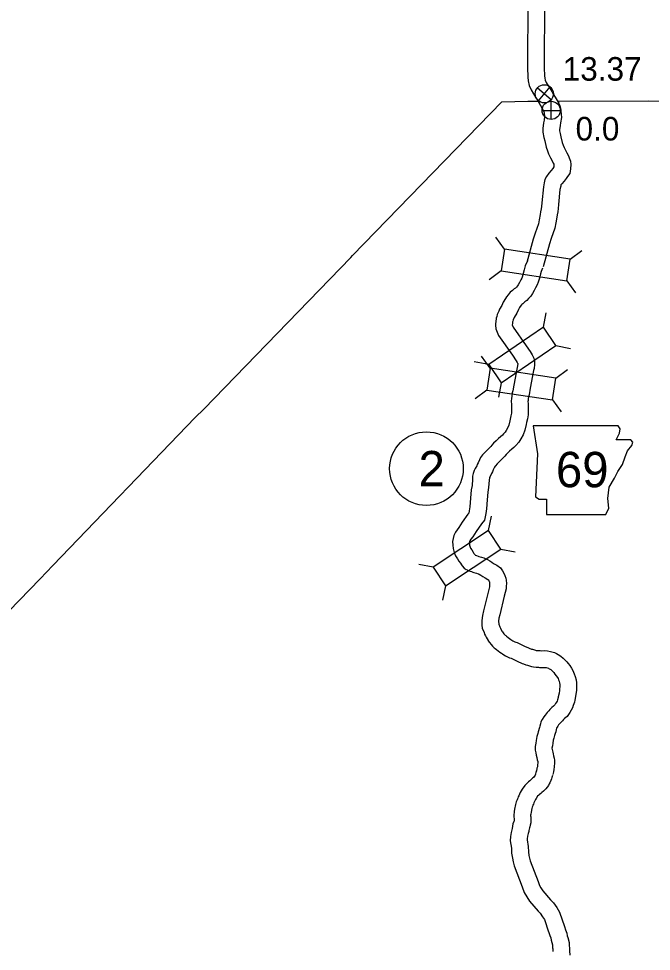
# Model space of a CAD drawing. Extents: x -939622 to -934222, y 1383701 to 1385301.
# Drawn here: x -936381.3 to -936347.3, y 1384877.5 to 1384927.7 of the extents above; entities that cross this region are included whole.
import ezdxf

# ---------------------------------------------------------------- set-up
doc = ezdxf.new("R2010")
doc.units = 0
for name, color, linetype in [('Level 10', 7, 'Continuous'), ('Level 2', 7, 'Continuous'), ('Level 20', 7, 'Continuous'), ('Level 21', 7, 'Continuous'), ('Level 25', 7, 'Continuous'), ('Level 26', 7, 'Continuous'), ('Level 27', 7, 'Continuous')]:
    doc.layers.add(name, color=color, linetype=linetype)

msp = doc.modelspace()

# ---------------------------------------------------------------- linework, layer by layer
at = {"layer": 'Level 10'}
for points in [[(-936353.76, 1384930.688), (-936353.213, 1384929.961), (-936353.115, 1384929.783), (-936353.065, 1384929.657), (-936353.023, 1384929.525), (-936353.002, 1384929.43), (-936352.969, 1384929.268), (-936352.964, 1384929.036), (-936352.993, 1384928.77), (-936353.01, 1384924.89), (-936353, 1384924.709), (-936352.994, 1384924.573), (-936352.982, 1384924.46), (-936352.956, 1384924.34), (-936352.908, 1384924.227), (-936352.823, 1384924.078), (-936352.716, 1384923.91), (-936352.612, 1384923.734), (-936352.51, 1384923.571), (-936352.234, 1384923.112)], [(-936354.524, 1384930.206), (-936353.97, 1384929.47), (-936353.93, 1384929.397), (-936353.913, 1384929.354), (-936353.894, 1384929.294), (-936353.883, 1384929.245), (-936353.867, 1384929.166), (-936353.865, 1384929.074), (-936353.893, 1384928.822), (-936353.91, 1384924.868), (-936353.899, 1384924.664), (-936353.892, 1384924.505), (-936353.872, 1384924.318), (-936353.818, 1384924.065), (-936353.715, 1384923.824), (-936353.594, 1384923.613), (-936353.483, 1384923.439), (-936353.381, 1384923.267), (-936353.277, 1384923.101), (-936353.205, 1384922.98)], [(-936353.335, 1384923.212), (-936353.03, 1384922.666), (-936353.026, 1384922.649), (-936353.018, 1384922.604), (-936353.011, 1384922.549), (-936352.995, 1384922.436), (-936352.993, 1384922.389), (-936353.024, 1384922.194), (-936353.05, 1384922.049), (-936353.088, 1384921.754), (-936353.096, 1384921.544), (-936353.039, 1384921.269), (-936352.987, 1384921.084), (-936352.909, 1384920.747), (-936352.843, 1384920.545), (-936352.781, 1384920.383), (-936352.68, 1384920.166), (-936352.594, 1384920.013), (-936352.525, 1384919.883), (-936352.504, 1384919.835), (-936352.492, 1384919.802), (-936352.489, 1384919.774), (-936352.492, 1384919.68), (-936352.557, 1384919.588), (-936352.635, 1384919.487), (-936352.765, 1384919.344), (-936352.894, 1384919.171), (-936352.974, 1384919.004), (-936353.01, 1384918.822), (-936353.057, 1384918.602), (-936353.139, 1384917.744), (-936353.155, 1384917.551), (-936353.173, 1384917.429), (-936353.209, 1384917.265), (-936353.231, 1384917.127), (-936353.28, 1384916.839), (-936353.322, 1384916.626), (-936353.495, 1384916.122), (-936353.601, 1384915.796), (-936353.942, 1384914.549)], [(-936352.307, 1384923.217), (-936352.18, 1384922.991), (-936352.142, 1384922.823), (-936352.128, 1384922.737), (-936352.119, 1384922.671), (-936352.097, 1384922.514), (-936352.091, 1384922.334), (-936352.136, 1384922.044), (-936352.161, 1384921.911), (-936352.19, 1384921.68), (-936352.192, 1384921.62), (-936352.164, 1384921.482), (-936352.115, 1384921.308), (-936352.041, 1384920.988), (-936351.994, 1384920.845), (-936351.951, 1384920.733), (-936351.878, 1384920.576), (-936351.805, 1384920.445), (-936351.716, 1384920.279), (-936351.666, 1384920.166), (-936351.605, 1384919.991), (-936351.588, 1384919.803), (-936351.594, 1384919.583), (-936351.637, 1384919.326), (-936351.758, 1384919.16), (-936351.833, 1384919.053), (-936351.946, 1384918.907), (-936352.07, 1384918.771), (-936352.115, 1384918.711), (-936352.129, 1384918.64), (-936352.166, 1384918.466), (-936352.242, 1384917.663), (-936352.261, 1384917.447), (-936352.287, 1384917.266), (-936352.325, 1384917.097), (-936352.343, 1384916.981), (-936352.395, 1384916.676), (-936352.451, 1384916.392), (-936352.641, 1384915.838), (-936352.738, 1384915.538), (-936353.074, 1384914.311)], [(-936353.915, 1384914.623), (-936354.042, 1384914.356), (-936354.088, 1384914.143), (-936354.139, 1384913.952), (-936354.2, 1384913.761), (-936354.223, 1384913.695), (-936354.268, 1384913.609), (-936354.351, 1384913.458), (-936354.411, 1384913.341), (-936354.444, 1384913.295), (-936354.508, 1384913.224), (-936354.565, 1384913.168), (-936354.625, 1384913.117), (-936354.724, 1384913.036), (-936354.851, 1384912.941), (-936354.957, 1384912.807), (-936355.034, 1384912.701), (-936355.097, 1384912.611), (-936355.217, 1384912.411), (-936355.288, 1384912.226), (-936355.413, 1384912.026), (-936355.462, 1384911.931), (-936355.539, 1384911.743), (-936355.566, 1384911.64), (-936355.593, 1384911.549), (-936355.619, 1384911.353), (-936355.627, 1384911.26), (-936355.635, 1384911.174), (-936355.616, 1384910.968), (-936355.467, 1384910.624), (-936354.727, 1384909.551), (-936354.522, 1384909.25), (-936354.461, 1384909.158), (-936354.446, 1384909.137), (-936354.437, 1384909.118), (-936354.437, 1384909.114), (-936354.452, 1384908.977), (-936354.467, 1384908.897), (-936354.648, 1384907.94), (-936354.694, 1384907.643), (-936354.733, 1384907.53), (-936354.76, 1384907.348), (-936354.776, 1384907.222), (-936354.789, 1384907.081), (-936354.777, 1384906.912), (-936354.768, 1384906.689), (-936354.776, 1384906.447), (-936354.801, 1384906.303), (-936354.838, 1384906.12), (-936354.857, 1384906.033), (-936354.919, 1384905.79), (-936354.963, 1384905.673), (-936355.055, 1384905.516), (-936355.117, 1384905.412), (-936355.195, 1384905.322), (-936355.264, 1384905.256), (-936355.366, 1384905.162), (-936355.468, 1384905.069), (-936355.604, 1384904.953), (-936355.737, 1384904.82), (-936355.824, 1384904.71), (-936355.884, 1384904.644), (-936356.031, 1384904.499), (-936356.182, 1384904.342), (-936356.33, 1384904.192), (-936356.431, 1384904.052), (-936356.491, 1384903.926), (-936356.562, 1384903.776), (-936356.61, 1384903.674), (-936356.644, 1384903.608), (-936356.718, 1384903.465), (-936356.78, 1384903.355), (-936356.84, 1384903.194), (-936356.86, 1384903.056), (-936356.868, 1384902.888), (-936356.895, 1384902.543), (-936356.932, 1384902.32), (-936356.982, 1384901.863), (-936357.018, 1384901.396), (-936357.047, 1384901.188), (-936357.071, 1384901.067), (-936357.114, 1384901.01), (-936357.415, 1384900.578), (-936357.598, 1384900.296), (-936357.692, 1384900.164), (-936357.778, 1384900.035), (-936357.868, 1384899.87), (-936357.916, 1384899.704), (-936357.944, 1384899.539), (-936357.934, 1384899.35), (-936357.908, 1384899.164), (-936357.851, 1384898.955), (-936357.78, 1384898.774), (-936357.668, 1384898.603), (-936357.598, 1384898.487), (-936357.518, 1384898.365), (-936357.456, 1384898.29), (-936357.422, 1384898.236), (-936357.315, 1384898.112), (-936357.203, 1384898.041)], [(-936353.102, 1384914.236), (-936353.184, 1384914.064), (-936353.212, 1384913.932), (-936353.275, 1384913.698), (-936353.346, 1384913.476), (-936353.395, 1384913.336), (-936353.475, 1384913.183), (-936353.557, 1384913.034), (-936353.639, 1384912.876), (-936353.739, 1384912.732), (-936353.86, 1384912.599), (-936353.955, 1384912.506), (-936354.047, 1384912.427), (-936354.17, 1384912.326), (-936354.219, 1384912.29), (-936354.24, 1384912.263), (-936354.302, 1384912.178), (-936354.342, 1384912.121), (-936354.405, 1384912.016), (-936354.479, 1384911.823), (-936354.629, 1384911.582), (-936354.643, 1384911.554), (-936354.684, 1384911.456), (-936354.7, 1384911.395), (-936354.711, 1384911.359), (-936354.724, 1384911.259), (-936354.73, 1384911.186), (-936354.676, 1384911.062), (-936353.985, 1384910.06), (-936353.777, 1384909.754), (-936353.72, 1384909.669), (-936353.66, 1384909.584), (-936353.573, 1384909.389), (-936353.533, 1384909.24), (-936353.539, 1384909.052), (-936353.562, 1384908.844), (-936353.583, 1384908.731), (-936353.761, 1384907.788), (-936353.817, 1384907.427), (-936353.855, 1384907.315), (-936353.868, 1384907.225), (-936353.881, 1384907.122), (-936353.886, 1384907.07), (-936353.879, 1384906.963), (-936353.868, 1384906.693), (-936353.879, 1384906.357), (-936353.916, 1384906.138), (-936353.958, 1384905.934), (-936353.981, 1384905.826), (-936354.059, 1384905.519), (-936354.149, 1384905.283), (-936354.279, 1384905.06), (-936354.384, 1384904.883), (-936354.544, 1384904.7), (-936354.649, 1384904.599), (-936354.757, 1384904.5), (-936354.872, 1384904.394), (-936354.993, 1384904.291), (-936355.064, 1384904.22), (-936355.138, 1384904.127), (-936355.235, 1384904.02), (-936355.391, 1384903.867), (-936355.537, 1384903.715), (-936355.64, 1384903.61), (-936355.654, 1384903.59), (-936355.678, 1384903.539), (-936355.749, 1384903.39), (-936355.802, 1384903.279), (-936355.842, 1384903.198), (-936355.927, 1384903.036), (-936355.962, 1384902.974), (-936355.963, 1384902.971), (-936355.963, 1384902.97), (-936355.97, 1384902.831), (-936356, 1384902.434), (-936356.04, 1384902.198), (-936356.085, 1384901.779), (-936356.123, 1384901.3), (-936356.159, 1384901.037), (-936356.229, 1384900.692), (-936356.383, 1384900.484), (-936356.669, 1384900.075), (-936356.853, 1384899.792), (-936356.949, 1384899.655), (-936357.007, 1384899.568), (-936357.031, 1384899.525), (-936357.037, 1384899.503), (-936357.04, 1384899.487), (-936357.037, 1384899.436), (-936357.025, 1384899.346), (-936356.995, 1384899.239), (-936356.976, 1384899.188), (-936356.906, 1384899.082), (-936356.837, 1384898.967), (-936356.793, 1384898.901), (-936356.724, 1384898.817), (-936356.71, 1384898.794)], [(-936356.733, 1384898.808), (-936356.72, 1384898.801), (-936356.66, 1384898.785), (-936356.564, 1384898.75), (-936356.521, 1384898.737), (-936356.384, 1384898.693), (-936356.263, 1384898.656), (-936356.16, 1384898.615), (-936356.065, 1384898.564), (-936355.941, 1384898.491), (-936355.831, 1384898.419), (-936355.735, 1384898.362), (-936355.558, 1384898.26), (-936355.356, 1384898.114), (-936355.254, 1384897.963), (-936355.182, 1384897.84), (-936355.129, 1384897.718), (-936355.08, 1384897.558), (-936355.063, 1384897.457), (-936355.039, 1384897.281), (-936355.058, 1384897.145), (-936355.057, 1384896.986), (-936355.161, 1384896.595), (-936355.406, 1384895.6), (-936355.449, 1384895.408), (-936355.464, 1384895.253), (-936355.46, 1384895.1), (-936355.46, 1384895.097)], [(-936357.195, 1384898.036), (-936357.073, 1384897.963), (-936356.928, 1384897.925), (-936356.854, 1384897.898), (-936356.794, 1384897.879), (-936356.653, 1384897.835), (-936356.563, 1384897.806), (-936356.539, 1384897.797), (-936356.506, 1384897.779), (-936356.417, 1384897.726), (-936356.307, 1384897.655), (-936356.189, 1384897.585), (-936356.049, 1384897.504), (-936356.013, 1384897.478), (-936355.986, 1384897.432), (-936355.975, 1384897.406), (-936355.958, 1384897.351), (-936355.953, 1384897.321), (-936355.948, 1384897.281), (-936355.958, 1384897.206), (-936355.958, 1384897.1), (-936356.033, 1384896.818), (-936356.282, 1384895.807), (-936356.339, 1384895.551), (-936356.366, 1384895.284), (-936356.359, 1384895.064), (-936356.349, 1384894.863)], [(-936356.349, 1384894.863), (-936356.266, 1384894.693), (-936356.249, 1384894.647), (-936356.217, 1384894.562), (-936356.17, 1384894.461), (-936356.136, 1384894.403), (-936356.024, 1384894.207), (-936356.018, 1384894.197), (-936355.961, 1384894.11), (-936355.868, 1384893.991), (-936355.79, 1384893.905), (-936355.702, 1384893.823), (-936355.643, 1384893.777), (-936355.587, 1384893.732), (-936355.482, 1384893.657), (-936355.401, 1384893.596), (-936355.312, 1384893.534), (-936355.262, 1384893.5), (-936355.187, 1384893.448), (-936355.098, 1384893.394), (-936355.025, 1384893.355), (-936354.949, 1384893.321), (-936354.878, 1384893.291), (-936354.786, 1384893.256), (-936354.723, 1384893.233), (-936354.401, 1384893.065), (-936354.265, 1384893.015), (-936354.208, 1384892.986), (-936354.126, 1384892.958), (-936353.997, 1384892.907), (-936353.918, 1384892.882), (-936353.805, 1384892.846), (-936353.704, 1384892.815), (-936353.587, 1384892.793), (-936353.455, 1384892.778), (-936353.317, 1384892.773), (-936353.259, 1384892.77), (-936353.148, 1384892.768), (-936353.031, 1384892.769), (-936352.94, 1384892.766), (-936352.903, 1384892.759), (-936352.792, 1384892.723), (-936352.742, 1384892.7), (-936352.694, 1384892.677), (-936352.663, 1384892.657), (-936352.621, 1384892.62), (-936352.553, 1384892.55), (-936352.503, 1384892.492), (-936352.436, 1384892.406), (-936352.367, 1384892.323), (-936352.298, 1384892.22), (-936352.27, 1384892.178), (-936352.239, 1384892.106), (-936352.215, 1384892.033), (-936352.187, 1384891.924), (-936352.18, 1384891.879), (-936352.181, 1384891.787), (-936352.185, 1384891.55), (-936352.186, 1384891.532), (-936352.216, 1384891.375), (-936352.256, 1384891.183), (-936352.264, 1384891.141), (-936352.306, 1384891.022), (-936352.327, 1384890.96), (-936352.36, 1384890.9), (-936352.404, 1384890.819), (-936352.452, 1384890.748), (-936352.52, 1384890.692), (-936352.6, 1384890.618), (-936352.716, 1384890.499), (-936352.769, 1384890.433), (-936352.85, 1384890.35), (-936352.962, 1384890.208), (-936353.034, 1384890.104), (-936353.123, 1384889.964), (-936353.188, 1384889.847), (-936353.221, 1384889.738), (-936353.249, 1384889.616), (-936353.265, 1384889.535), (-936353.283, 1384889.483), (-936353.315, 1384889.365), (-936353.335, 1384889.303), (-936353.359, 1384889.219), (-936353.408, 1384889.06), (-936353.444, 1384888.83), (-936353.463, 1384888.7), (-936353.496, 1384888.515), (-936353.5, 1384888.32), (-936353.464, 1384888.17), (-936353.441, 1384888.043), (-936353.416, 1384887.917), (-936353.386, 1384887.803), (-936353.366, 1384887.716), (-936353.363, 1384887.69), (-936353.361, 1384887.65), (-936353.374, 1384887.511), (-936353.384, 1384887.424), (-936353.403, 1384887.343), (-936353.435, 1384887.184)], [(-936355.46, 1384895.1), (-936355.404, 1384894.957), (-936355.386, 1384894.91), (-936355.372, 1384894.879), (-936355.357, 1384894.853), (-936355.289, 1384894.735), (-936355.283, 1384894.72), (-936355.256, 1384894.677), (-936355.227, 1384894.632), (-936355.18, 1384894.572), (-936355.15, 1384894.539), (-936355.116, 1384894.507), (-936355.085, 1384894.483), (-936355.044, 1384894.451), (-936354.95, 1384894.383), (-936354.874, 1384894.326), (-936354.8, 1384894.275), (-936354.747, 1384894.238), (-936354.695, 1384894.202), (-936354.658, 1384894.179), (-936354.629, 1384894.164), (-936354.59, 1384894.146), (-936354.547, 1384894.128), (-936354.47, 1384894.099), (-936354.358, 1384894.058), (-936354.036, 1384893.89), (-936353.901, 1384893.84), (-936353.855, 1384893.816), (-936353.817, 1384893.804), (-936353.694, 1384893.755), (-936353.646, 1384893.74), (-936353.537, 1384893.705), (-936353.487, 1384893.69), (-936353.454, 1384893.684), (-936353.388, 1384893.676), (-936353.28, 1384893.672), (-936353.23, 1384893.67), (-936353.144, 1384893.668), (-936353.021, 1384893.67), (-936352.836, 1384893.664), (-936352.675, 1384893.631), (-936352.461, 1384893.562), (-936352.36, 1384893.515), (-936352.258, 1384893.467), (-936352.114, 1384893.374), (-936351.998, 1384893.269), (-936351.891, 1384893.16), (-936351.807, 1384893.063), (-936351.734, 1384892.97), (-936351.645, 1384892.862), (-936351.55, 1384892.721), (-936351.475, 1384892.608), (-936351.396, 1384892.423), (-936351.351, 1384892.285), (-936351.304, 1384892.106), (-936351.279, 1384891.941), (-936351.282, 1384891.775), (-936351.285, 1384891.524), (-936351.289, 1384891.428), (-936351.333, 1384891.199), (-936351.373, 1384891.005), (-936351.394, 1384890.902), (-936351.456, 1384890.726), (-936351.499, 1384890.6), (-936351.567, 1384890.473), (-936351.635, 1384890.349), (-936351.781, 1384890.135), (-936351.927, 1384890.014), (-936351.972, 1384889.973), (-936352.04, 1384889.903), (-936352.094, 1384889.836), (-936352.173, 1384889.755), (-936352.239, 1384889.671), (-936352.285, 1384889.606), (-936352.349, 1384889.504), (-936352.353, 1384889.497), (-936352.369, 1384889.429), (-936352.393, 1384889.305), (-936352.422, 1384889.219), (-936352.453, 1384889.107), (-936352.474, 1384889.042), (-936352.496, 1384888.964), (-936352.529, 1384888.857), (-936352.554, 1384888.695), (-936352.575, 1384888.555), (-936352.598, 1384888.426), (-936352.598, 1384888.417), (-936352.584, 1384888.357), (-936352.557, 1384888.214), (-936352.538, 1384888.118), (-936352.511, 1384888.015), (-936352.481, 1384887.88), (-936352.465, 1384887.774), (-936352.459, 1384887.628), (-936352.479, 1384887.417), (-936352.496, 1384887.27), (-936352.523, 1384887.152), (-936352.554, 1384887.003)], [(-936353.425, 1384887.224), (-936353.46, 1384887.11), (-936353.478, 1384887.05), (-936353.487, 1384887.023), (-936353.509, 1384886.978), (-936353.539, 1384886.922), (-936353.547, 1384886.907), (-936353.553, 1384886.899), (-936353.594, 1384886.851), (-936353.636, 1384886.811), (-936353.678, 1384886.768), (-936353.744, 1384886.71), (-936353.796, 1384886.663), (-936353.859, 1384886.607), (-936353.897, 1384886.574), (-936353.953, 1384886.527), (-936354.064, 1384886.424)], [(-936352.564, 1384886.963), (-936352.599, 1384886.848), (-936352.621, 1384886.775), (-936352.653, 1384886.681), (-936352.707, 1384886.569), (-936352.742, 1384886.504), (-936352.787, 1384886.417), (-936352.858, 1384886.328), (-936352.936, 1384886.235), (-936353.001, 1384886.173), (-936353.06, 1384886.112), (-936353.148, 1384886.036), (-936353.196, 1384885.992), (-936353.264, 1384885.932), (-936353.31, 1384885.892), (-936353.372, 1384885.839)], [(-936354.064, 1384886.424), (-936354.2, 1384886.222), (-936354.257, 1384886.132), (-936354.313, 1384886.034), (-936354.348, 1384885.951), (-936354.384, 1384885.87), (-936354.412, 1384885.803), (-936354.431, 1384885.745), (-936354.45, 1384885.704), (-936354.474, 1384885.64), (-936354.516, 1384885.545), (-936354.551, 1384885.395), (-936354.611, 1384885.144), (-936354.624, 1384885.025), (-936354.636, 1384884.973), (-936354.651, 1384884.858), (-936354.649, 1384884.827), (-936354.649, 1384884.74), (-936354.637, 1384884.632), (-936354.635, 1384884.605), (-936354.635, 1384884.581), (-936354.635, 1384884.516), (-936354.646, 1384884.484), (-936354.692, 1384884.363), (-936354.731, 1384884.114)], [(-936353.372, 1384885.839), (-936353.448, 1384885.726), (-936353.486, 1384885.668), (-936353.504, 1384885.637), (-936353.523, 1384885.591), (-936353.558, 1384885.513), (-936353.568, 1384885.488), (-936353.592, 1384885.418), (-936353.617, 1384885.361), (-936353.642, 1384885.297), (-936353.659, 1384885.257), (-936353.675, 1384885.188), (-936353.723, 1384884.989), (-936353.736, 1384884.873), (-936353.749, 1384884.814), (-936353.749, 1384884.789), (-936353.742, 1384884.724), (-936353.734, 1384884.636), (-936353.735, 1384884.57), (-936353.735, 1384884.501), (-936353.738, 1384884.407), (-936353.764, 1384884.288), (-936353.795, 1384884.189), (-936353.814, 1384884.139), (-936353.835, 1384883.99)], [(-936354.731, 1384884.114), (-936354.747, 1384884.042), (-936354.783, 1384883.883), (-936354.826, 1384883.674), (-936354.839, 1384883.445), (-936354.776, 1384883.051), (-936354.764, 1384882.77), (-936354.726, 1384882.505), (-936354.684, 1384882.31), (-936354.633, 1384882.098), (-936354.192, 1384880.968), (-936354.099, 1384880.665), (-936353.956, 1384880.427), (-936353.8, 1384880.196), (-936353.335, 1384879.663), (-936353.223, 1384879.545), (-936353.099, 1384879.361), (-936353.006, 1384879.211), (-936352.776, 1384878.546)], [(-936353.834, 1384883.989), (-936353.845, 1384883.951), (-936353.869, 1384883.842), (-936353.904, 1384883.693), (-936353.931, 1384883.558), (-936353.935, 1384883.491), (-936353.879, 1384883.142), (-936353.866, 1384882.853), (-936353.839, 1384882.662), (-936353.807, 1384882.51), (-936353.773, 1384882.369), (-936353.341, 1384881.263), (-936353.271, 1384881.034), (-936353.197, 1384880.911), (-936353.085, 1384880.745), (-936352.67, 1384880.269), (-936352.518, 1384880.11), (-936352.344, 1384879.85), (-936352.189, 1384879.602), (-936351.926, 1384878.84)], [(-936351.921, 1384878.827), (-936351.868, 1384878.654), (-936351.794, 1384878.473), (-936351.772, 1384878.334), (-936351.739, 1384878.248), (-936351.674, 1384877.974), (-936351.671, 1384877.865), (-936351.666, 1384877.772), (-936351.658, 1384877.713), (-936351.653, 1384877.524)], [(-936352.781, 1384878.56), (-936352.716, 1384878.351), (-936352.667, 1384878.229), (-936352.646, 1384878.099), (-936352.601, 1384877.982), (-936352.571, 1384877.856), (-936352.57, 1384877.828), (-936352.563, 1384877.686), (-936352.556, 1384877.638), (-936352.552, 1384877.506), (-936352.553, 1384877.499)], [(-936351.652, 1384877.524), (-936351.645, 1384877.285)]]:
    msp.add_lwpolyline(points, dxfattribs=at)
at = {"layer": 'Level 2'}
for points in [[(-936392.396, 1384884.852), (-936388.085, 1384889.328), (-936387.981, 1384889.414), (-936380.107, 1384897.539), (-936379.423, 1384898.243), (-936371.765, 1384906.201), (-936371.309, 1384906.649), (-936363.415, 1384914.802), (-936363.311, 1384914.915), (-936355.295, 1384923.186), (-936353.901, 1384923.21)], [(-936392.396, 1384884.852), (-936388.085, 1384889.328), (-936387.981, 1384889.414), (-936380.107, 1384897.539), (-936379.423, 1384898.243), (-936371.765, 1384906.201), (-936371.309, 1384906.649), (-936363.415, 1384914.802), (-936363.311, 1384914.915), (-936355.295, 1384923.186), (-936353.901, 1384923.21)], [(-936353.901, 1384923.21), (-936353.382, 1384923.212)], [(-936353.901, 1384923.21), (-936353.335, 1384923.212)], [(-936352.307, 1384923.217), (-936347.423, 1384923.239), (-936340.063, 1384923.144), (-936336.231, 1384923.218)], [(-936352.171, 1384923.218), (-936347.423, 1384923.239), (-936340.063, 1384923.144), (-936336.231, 1384923.218), (-936332.261, 1384923.306), (-936331.875, 1384923.304)]]:
    msp.add_lwpolyline(points, dxfattribs=at)
at = {"layer": 'Level 20'}
for p, q in [((-936355.149, 1384915.26), (-936355.618, 1384915.898)), ((-936351.625, 1384914.725), (-936350.987, 1384915.195)), ((-936355.327, 1384914.085), (-936355.965, 1384913.616)), ((-936351.804, 1384913.551), (-936351.334, 1384912.913)), ((-936353.051, 1384911.056), (-936352.903, 1384911.834)), ((-936352.383, 1384910.074), (-936351.606, 1384909.925)), ((-936355.916, 1384908.859), (-936356.385, 1384909.497)), ((-936355.999, 1384909.053), (-936356.777, 1384909.201)), ((-936352.392, 1384908.324), (-936351.754, 1384908.794)), ((-936355.331, 1384908.07), (-936355.479, 1384907.292)), ((-936356.094, 1384907.685), (-936356.732, 1384907.215)), ((-936352.57, 1384907.15), (-936352.101, 1384906.512)), ((-936356.005, 1384900.122), (-936355.848, 1384900.898)), ((-936355.348, 1384899.132), (-936354.572, 1384898.975)), ((-936358.975, 1384898.152), (-936359.751, 1384898.309)), ((-936358.318, 1384897.162), (-936358.475, 1384896.385))]:
    msp.add_line(p, q, dxfattribs=at)
for points in [[(-936351.625, 1384914.725), (-936355.149, 1384915.26), (-936355.327, 1384914.085), (-936351.804, 1384913.551)], [(-936355.331, 1384908.07), (-936352.383, 1384910.074), (-936353.051, 1384911.056), (-936355.999, 1384909.053)], [(-936352.392, 1384908.324), (-936355.916, 1384908.859), (-936356.094, 1384907.685), (-936352.57, 1384907.15)], [(-936358.318, 1384897.162), (-936355.348, 1384899.132), (-936356.005, 1384900.122), (-936358.975, 1384898.152)]]:
    msp.add_lwpolyline(points, close=True, dxfattribs=at)
at = {"layer": 'Level 21'}
msp.add_lwpolyline([(-936353.607, 1384905.767), (-936353.379, 1384904.245), (-936353.48, 1384901.935), (-936353.277, 1384901.808), (-936352.897, 1384901.808), (-936352.897, 1384900.996), (-936349.699, 1384900.996), (-936349.547, 1384901.326), (-936349.598, 1384901.859), (-936349.522, 1384902.468), (-936349.242, 1384902.95), (-936349.065, 1384903.306), (-936348.811, 1384903.686), (-936348.659, 1384904.092), (-936348.532, 1384904.422), (-936348.304, 1384904.701), (-936348.253, 1384904.879), (-936348.354, 1384905.006), (-936349.141, 1384905.006), (-936348.963, 1384905.361), (-936348.938, 1384905.59), (-936349.043, 1384905.765)], close=True, dxfattribs=at)
at = {"layer": 'Level 26'}
for p, q in [((-936353.383, 1384923.926), (-936352.636, 1384923.299)), ((-936353.323, 1384923.239), (-936352.696, 1384923.986)), ((-936352.641, 1384922.235), (-936352.641, 1384923.21)), ((-936353.129, 1384922.722), (-936352.154, 1384922.722))]:
    msp.add_line(p, q, dxfattribs=at)
for centre in [(-936353.01, 1384923.612), (-936352.641, 1384922.722)]:
    msp.add_circle(centre, 0.487, dxfattribs=at)
at = {"layer": 'Level 27'}
msp.add_circle((-936359.344, 1384903.456), 1.98, dxfattribs=at)

# ---------------------------------------------------------------- texts
at = {"layer": 'Level 21'}
msp.add_text('69', height=1.9008, dxfattribs=at).set_placement((-936352.385, 1384902.457))
at = {"layer": 'Level 25'}
for s, p in [('13.37', (-936352.021, 1384924.319)), ('0.0', (-936351.329, 1384921.101))]:
    msp.add_text(s, height=1.2672, dxfattribs=at).set_placement(p)
at = {"layer": 'Level 27'}
msp.add_text('2', height=1.901, dxfattribs=at).set_placement((-936359.769, 1384902.505))

doc.saveas('drawing.dxf')
